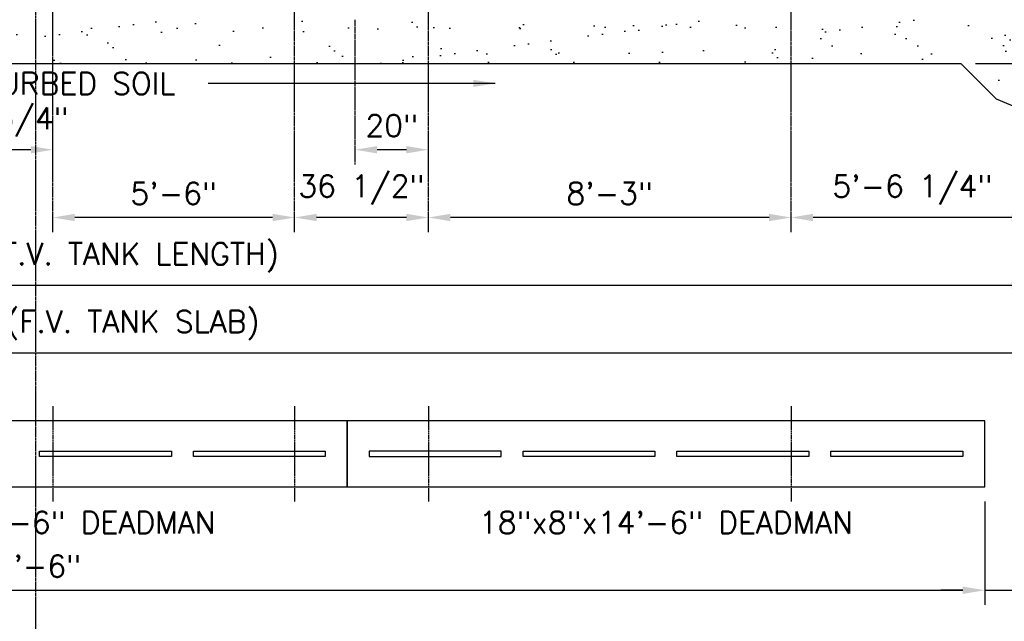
# Model space of a CAD drawing. Extents: x -285 to 5863, y 308 to 3178.
# Tile 533 of 622: x 5127 to 5396, y 627 to 792. Entities that reach past the tile are written whole.
import ezdxf
from ezdxf.enums import TextEntityAlignment as Align

# ---------------------------------------------------------------- set-up
doc = ezdxf.new("R2010")
doc.units = 0
doc.header["$MEASUREMENT"] = 0
doc.header["$PDSIZE"] = 1
doc.linetypes.add('CENTER1', pattern=[0.6625, 0.5, -0.075, 0.0125, -0.075])
doc.layers.get('DEFPOINTS').update_dxf_attribs({"linetype": 'CONTINUOUS'})
for name, color, linetype in [('CENTERLINE', 3, 'CENTER1'), ('DIM', 3, 'CONTINUOUS'), ('PEAGRAVEL-HATCH', 3, 'CONTINUOUS'), ('TANK-ANCHOR', 4, 'CONTINUOUS'), ('TANK-HOLE', 5, 'CONTINUOUS'), ('TEXT', 3, 'CONTINUOUS')]:
    doc.layers.add(name, color=color, linetype=linetype)
doc.layers.add('FREEZE-LINES', color=8, linetype='CONTINUOUS', plot=False)
doc.styles.add('SIMPLEX', font='simplex')
doc.dimstyles.new('DIM64', dxfattribs={"dimscale": 64, "dimtxt": 0.09375, "dimasz": 0.09375, "dimexe": 0.0625, "dimexo": 0.0625, "dimgap": 0.046875, "dimtad": 1, "dimdec": 4, "dimzin": 3, "dimdsep": 46, "dimlunit": 4, "dimtxsty": 'SIMPLEX', "dimcen": 0, "dimclrd": 256, "dimclre": 256, "dimclrt": 256, "dimadec": 0, "dimazin": 0, "dimtfac": 1, "dimtdec": 4, "dimtmove": 0, "dimatfit": 3, "dimfxl": 1, "dimfrac": 2, "dimtolj": 1, "dimtzin": 0, "dimarcsym": 0})

# ---------------------------------------------------------------- blocks, each defined once
blk = doc.blocks.new('*D36')
at = {"layer": 'DEFPOINTS', "color": 0, "transparency": 16777216}
for p in [(4859.48, 854.52), (5404.23, 854.52), (5404.23, 719.02)]:
    blk.add_point(p, dxfattribs=at)
at = {"layer": 'DIM', "lineweight": -2, "transparency": 16777216}
for p, q in [((4859.48, 850.52), (4859.48, 715.02)), ((5404.23, 850.52), (5404.23, 715.02)), ((4865.48, 719.02), (5398.23, 719.02))]:
    blk.add_line(p, q, dxfattribs=at)
at = {"layer": 'DIM', "transparency": 16777216}
for points in [[(4865.48, 720.02), (4865.48, 718.02), (4859.48, 719.02)], [(5398.23, 720.02), (5398.23, 718.02), (5404.23, 719.02)]]:
    blk.add_solid(points, dxfattribs=at)
at = {"layer": 'DIM', "transparency": 16777216, "insert": (5131.85, 726.59), "char_height": 6, "attachment_point": 5, "style": 'SIMPLEX'}
blk.add_mtext('\\A1;45\'-4 3/4" (F.V. TANK LENGTH)', dxfattribs=at)
blk = doc.blocks.new('*D37')
at = {"layer": 'DEFPOINTS', "color": 0, "transparency": 16777216}
for p in [(5110.73, 756.02), (5110.73, 756.02), (5136.48, 736.23)]:
    blk.add_point(p, dxfattribs=at)
at = {"layer": 'DIM', "lineweight": -2, "transparency": 16777216}
blk.add_line((5130.48, 756.02), (5116.73, 756.02), dxfattribs=at)
at = {"layer": 'DIM', "transparency": 16777216}
for points in [[(5116.73, 757.02), (5116.73, 755.02), (5110.73, 756.02)], [(5130.48, 757.02), (5130.48, 755.02), (5136.48, 756.02)]]:
    blk.add_solid(points, dxfattribs=at)
at = {"layer": 'DIM', "transparency": 16777216, "insert": (5123.6, 763.59), "char_height": 6, "attachment_point": 5, "style": 'SIMPLEX'}
blk.add_mtext('\\A1;25 3/4"', dxfattribs=at)
blk = doc.blocks.new('*D39')
at = {"layer": 'DEFPOINTS', "color": 0, "transparency": 16777216}
for p in [(5404.23, 854.52), (5337.98, 737.52), (5337.98, 737.52)]:
    blk.add_point(p, dxfattribs=at)
at = {"layer": 'DIM', "lineweight": -2, "transparency": 16777216}
for p, q in [((5404.23, 850.52), (5404.23, 733.52)), ((5398.23, 737.52), (5343.98, 737.52))]:
    blk.add_line(p, q, dxfattribs=at)
at = {"layer": 'DIM', "transparency": 16777216}
for points in [[(5343.98, 738.52), (5343.98, 736.52), (5337.98, 737.52)], [(5398.23, 738.52), (5398.23, 736.52), (5404.23, 737.52)]]:
    blk.add_solid(points, dxfattribs=at)
at = {"layer": 'DIM', "transparency": 16777216, "insert": (5371.1, 745.09), "char_height": 6, "attachment_point": 5, "style": 'SIMPLEX'}
blk.add_mtext('\\A1;5\'-6 1/4"', dxfattribs=at)
blk = doc.blocks.new('*D40')
at = {"layer": 'DEFPOINTS', "color": 0, "transparency": 16777216}
for p in [(5238.98, 737.52), (5238.98, 737.52), (5337.98, 737.52)]:
    blk.add_point(p, dxfattribs=at)
at = {"layer": 'DIM', "lineweight": -2, "transparency": 16777216}
blk.add_line((5331.98, 737.52), (5244.98, 737.52), dxfattribs=at)
at = {"layer": 'DIM', "transparency": 16777216}
for points in [[(5244.98, 738.52), (5244.98, 736.52), (5238.98, 737.52)], [(5331.98, 738.52), (5331.98, 736.52), (5337.98, 737.52)]]:
    blk.add_solid(points, dxfattribs=at)
at = {"layer": 'DIM', "transparency": 16777216, "insert": (5288.48, 744.09), "char_height": 6, "attachment_point": 5, "style": 'SIMPLEX'}
blk.add_mtext('\\A1;8\'-3"', dxfattribs=at)
blk = doc.blocks.new('*D41')
at = {"layer": 'DEFPOINTS', "color": 0, "transparency": 16777216}
for p in [(5136.48, 737.52), (5136.48, 737.52), (5202.48, 737.52)]:
    blk.add_point(p, dxfattribs=at)
at = {"layer": 'DIM', "lineweight": -2, "transparency": 16777216}
blk.add_line((5196.48, 737.52), (5142.48, 737.52), dxfattribs=at)
at = {"layer": 'DIM', "transparency": 16777216}
for points in [[(5142.48, 738.52), (5142.48, 736.52), (5136.48, 737.52)], [(5196.48, 738.52), (5196.48, 736.52), (5202.48, 737.52)]]:
    blk.add_solid(points, dxfattribs=at)
at = {"layer": 'DIM', "transparency": 16777216, "insert": (5169.48, 744.09), "char_height": 6, "attachment_point": 5, "style": 'SIMPLEX'}
blk.add_mtext('\\A1;5\'-6"', dxfattribs=at)
blk = doc.blocks.new('*D46')
at = {"layer": 'DEFPOINTS', "color": 0, "transparency": 16777216}
for p in [(5202.48, 737.52), (5202.48, 737.52), (5238.98, 737.52)]:
    blk.add_point(p, dxfattribs=at)
at = {"layer": 'DIM', "lineweight": -2, "transparency": 16777216}
blk.add_line((5232.98, 737.52), (5208.48, 737.52), dxfattribs=at)
at = {"layer": 'DIM', "transparency": 16777216}
for points in [[(5208.48, 738.52), (5208.48, 736.52), (5202.48, 737.52)], [(5232.98, 738.52), (5232.98, 736.52), (5238.98, 737.52)]]:
    blk.add_solid(points, dxfattribs=at)
at = {"layer": 'DIM', "transparency": 16777216, "insert": (5220.73, 745.09), "char_height": 6, "attachment_point": 5, "style": 'SIMPLEX'}
blk.add_mtext('\\A1;36 1/2"', dxfattribs=at)
blk = doc.blocks.new('*D47')
at = {"layer": 'DEFPOINTS', "color": 0, "transparency": 16777216}
for p in [(5218.98, 756.02), (5218.98, 756.02), (5238.98, 756.02)]:
    blk.add_point(p, dxfattribs=at)
at = {"layer": 'DIM', "lineweight": -2, "transparency": 16777216}
blk.add_line((5232.98, 756.02), (5224.98, 756.02), dxfattribs=at)
at = {"layer": 'DIM', "transparency": 16777216}
for points in [[(5224.98, 757.02), (5224.98, 755.02), (5218.98, 756.02)], [(5232.98, 757.02), (5232.98, 755.02), (5238.98, 756.02)]]:
    blk.add_solid(points, dxfattribs=at)
at = {"layer": 'DIM', "transparency": 16777216, "insert": (5228.98, 762.59), "char_height": 6, "attachment_point": 5, "style": 'SIMPLEX'}
blk.add_mtext('\\A1;20"', dxfattribs=at)
blk = doc.blocks.new('*D49')
at = {"layer": 'DEFPOINTS', "color": 0, "transparency": 16777216}
for p in [(5395.48, 791.52), (5416.86, 767.54), (5581.26, 767.54)]:
    blk.add_point(p, dxfattribs=at)
at = {"layer": 'DIM', "lineweight": -2, "transparency": 16777216}
for p, q in [((5399.48, 791.52), (5585.26, 791.52)), ((5581.26, 785.52), (5581.26, 773.54)), ((5420.86, 767.54), (5585.26, 767.54))]:
    blk.add_line(p, q, dxfattribs=at)
at = {"layer": 'DIM', "transparency": 16777216}
for points in [[(5580.26, 785.52), (5582.26, 785.52), (5581.26, 791.52)], [(5580.26, 773.54), (5582.26, 773.54), (5581.26, 767.54)]]:
    blk.add_solid(points, dxfattribs=at)
at = {"layer": 'DIM', "transparency": 16777216, "insert": (5574.69, 779.53), "char_height": 6, "attachment_point": 5, "rotation": 90, "style": 'SIMPLEX'}
blk.add_mtext("\\A1;2'", dxfattribs=at)
blk = doc.blocks.new('*D51')
at = {"layer": 'DEFPOINTS', "color": 0, "transparency": 16777216}
for p in [(5395.48, 791.52), (5562.76, 791.52), (5384.35, 779.53)]:
    blk.add_point(p, dxfattribs=at)
at = {"layer": 'DIM', "lineweight": -2, "transparency": 16777216}
for p, q in [((5562.76, 797.52), (5562.76, 803.52)), ((5399.48, 791.52), (5566.76, 791.52)), ((5562.76, 779.53), (5562.76, 791.52)), ((5388.35, 779.53), (5566.76, 779.53)), ((5562.76, 773.53), (5562.76, 767.53))]:
    blk.add_line(p, q, dxfattribs=at)
at = {"layer": 'DIM', "transparency": 16777216}
for points in [[(5561.76, 797.52), (5563.76, 797.52), (5562.76, 791.52)], [(5561.76, 773.53), (5563.76, 773.53), (5562.76, 779.53)]]:
    blk.add_solid(points, dxfattribs=at)
at = {"layer": 'DIM', "transparency": 16777216, "insert": (5556.19, 785.53), "char_height": 6, "attachment_point": 5, "rotation": 90, "style": 'SIMPLEX'}
blk.add_mtext("\\A1;1'", dxfattribs=at)
blk = doc.blocks.new('*D53')
at = {"layer": 'DEFPOINTS', "color": 0, "transparency": 16777216}
for p in [(5440.24, 978.3), (4823.48, 978.01), (4823.48, 700.52)]:
    blk.add_point(p, dxfattribs=at)
at = {"layer": 'DIM', "lineweight": -2, "transparency": 16777216}
for p, q in [((4823.48, 974.01), (4823.48, 696.52)), ((5440.24, 974.3), (5440.24, 696.52)), ((5434.24, 700.52), (4829.48, 700.52))]:
    blk.add_line(p, q, dxfattribs=at)
at = {"layer": 'DIM', "transparency": 16777216}
for points in [[(4829.48, 701.52), (4829.48, 699.52), (4823.48, 700.52)], [(5434.24, 701.52), (5434.24, 699.52), (5440.24, 700.52)]]:
    blk.add_solid(points, dxfattribs=at)
at = {"layer": 'DIM', "transparency": 16777216, "insert": (5131.86, 708.09), "char_height": 6, "attachment_point": 5, "style": 'SIMPLEX'}
blk.add_mtext('\\A1;51\'-4 3/4" (F.V. TANK SLAB)', dxfattribs=at)
blk = doc.blocks.new('*D57')
at = {"layer": 'DEFPOINTS', "color": 0, "transparency": 16777216}
for p in [(5404.19, 739.63), (5390.83, 664.02), (5390.83, 635.77)]:
    blk.add_point(p, dxfattribs=at)
at = {"layer": 'DIM', "lineweight": -2, "transparency": 16777216}
for p, q in [((5404.19, 735.63), (5404.19, 631.77)), ((5390.83, 660.02), (5390.83, 631.77)), ((5384.83, 635.77), (5378.83, 635.77)), ((5390.83, 635.77), (5404.19, 635.77)), ((5410.19, 635.77), (5466.76, 635.77))]:
    blk.add_line(p, q, dxfattribs=at)
at = {"layer": 'DIM', "transparency": 16777216}
for points in [[(5384.83, 636.77), (5384.83, 634.77), (5390.83, 635.77)], [(5410.19, 636.77), (5410.19, 634.77), (5404.19, 635.77)]]:
    blk.add_solid(points, dxfattribs=at)
at = {"layer": 'DIM', "transparency": 16777216, "insert": (5441.48, 643.34), "char_height": 6, "attachment_point": 5, "style": 'SIMPLEX'}
blk.add_mtext('\\A1;1\'-1 3/8"', dxfattribs=at)
blk = doc.blocks.new('*D59')
at = {"layer": 'DEFPOINTS', "color": 0, "transparency": 16777216}
for p in [(4868.83, 635.77), (5390.83, 635.77), (5390.83, 635.77)]:
    blk.add_point(p, dxfattribs=at)
at = {"layer": 'DIM', "lineweight": -2, "transparency": 16777216}
blk.add_line((4874.83, 635.77), (5384.83, 635.77), dxfattribs=at)
at = {"layer": 'DIM', "transparency": 16777216}
for points in [[(4874.83, 636.77), (4874.83, 634.77), (4868.83, 635.77)], [(5384.83, 636.77), (5384.83, 634.77), (5390.83, 635.77)]]:
    blk.add_solid(points, dxfattribs=at)
at = {"layer": 'DIM', "transparency": 16777216, "insert": (5129.83, 642.34), "char_height": 6, "attachment_point": 5, "style": 'SIMPLEX'}
blk.add_mtext('\\A1;43\'-6"', dxfattribs=at)

msp = doc.modelspace()

# ---------------------------------------------------------------- hatches: boundary and pattern name
at = {"layer": 'PEAGRAVEL-HATCH'}
h = msp.add_hatch(dxfattribs=at)
h.set_pattern_fill('AR-SAND', color=256, scale=7.5, style=0)
h.set_pattern_definition([(37.5, (5337.979, 767.535), (-0.47245, 14.4512), [0, -11.4, 0, -12.75, 0, -12.1875]), (7.5, (5337.979, 767.535), (13.2733, 21.166), [0, -6.15, 0, -10.275, 0, -3.9375]), (327.5, (5328.754, 767.535), (23.3561, 0.0424), [0, -3.75, 0, -13.5, 0, -17.625]), (317.5, (5328.754, 767.535), (22.546, 6.5826), [0, -1.875, 0, -8.85, 0, -10.125])])
h.paths.add_polyline_path([(5405.98519, 854.52328), (5404.22902, 854.52328, -0.287899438), (5369.69793, 799.52328), (5395.85382, 799.52328), (5395.85382, 791.52328), (5337.97882, 791.52328), (5337.97882, 779.52798), (5384.34693, 779.528), (5394.00379, 769.87114), (5399.60199, 767.53536), (5408.23519, 767.53536, -0.201565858), (5405.42269, 768.71718), (5405.42269, 770.68593), (5405.98519, 770.68593)])
h.paths.add_polyline_path([(5455.94107, 816.261), (5457.02962, 818.88898), (5459.62142, 824.14494), (5461.46144, 828.14009), (5465.94539, 835.70805), (5469.40863, 842.76425), (5471.93047, 847.60977), (5473.30609, 850.95033), (5474.77341, 854.52328), (5410.48519, 854.52328), (5410.48519, 770.68593), (5411.04769, 770.68593), (5411.04769, 768.71718, -0.201565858), (5408.23519, 767.53536), (5416.85645, 767.53536), (5422.45464, 769.87114), (5432.1115, 779.528), (5436.5889, 785.39639), (5440.22922, 791.52328), (5447.0253, 801.01872), (5451.74779, 808.90491)])
h = msp.add_hatch(dxfattribs=at)
h.set_pattern_fill('AR-SAND', color=256, scale=7.5, style=0)
h.set_pattern_definition([(37.5, (5077.729, 779.528), (-0.47245, 14.4512), [0, -11.4, 0, -12.75, 0, -12.1875]), (7.5, (5077.729, 779.528), (13.2733, 21.1661), [0, -6.15, 0, -10.275, 0, -3.9375]), (327.5, (5068.504, 779.528), (23.35606, 0.04244), [0, -3.75, 0, -13.5, 0, -17.625]), (317.5, (5068.504, 779.528), (22.546, 6.5826), [0, -1.875, 0, -8.85, 0, -10.125])])
h.paths.add_polyline_path([(5110.72882, 791.52328), (5108.22882, 791.52328), (5077.72882, 791.52328), (5077.72882, 779.5279), (5110.72882, 779.52791)])
h.paths.add_polyline_path([(5136.47877, 791.52328), (5133.97882, 791.52328), (5131.85382, 791.52328), (5110.72882, 791.52328), (5110.72882, 779.52791), (5136.47877, 779.52792)])
h.paths.add_polyline_path([(5202.47882, 791.52328), (5199.97882, 791.52328), (5136.47882, 791.52328), (5136.47882, 779.52792), (5202.47882, 779.52794)])
h.paths.add_polyline_path([(5218.97891, 791.52328), (5216.47882, 791.52328), (5202.47882, 791.52328), (5202.47882, 779.52794), (5218.97891, 779.52794)])
h.paths.add_polyline_path([(5238.97882, 791.52328), (5236.47882, 791.52328), (5218.97891, 791.52328), (5218.97891, 779.52794), (5238.97882, 779.52795)])
h.paths.add_polyline_path([(5337.97882, 791.52328), (5335.47882, 791.52328), (5238.97882, 791.52328), (5238.97882, 779.52795), (5337.97882, 779.52798)])

# ---------------------------------------------------------------- linework, layer by layer
at = {"layer": 'CENTERLINE'}
for p, q in [((5136.47882, 733.52328), (5136.47882, 895.64148)), ((5202.47882, 733.52328), (5202.47882, 895.64071)), ((5238.97882, 733.52328), (5238.97882, 895.64071)), ((5337.97882, 733.52328), (5337.97882, 895.64071)), ((5238.97126, 737.1419), (5238.97126, 737.1419))]:
    msp.add_line(p, q, dxfattribs=at)
at = {"layer": 'CENTERLINE', "ltscale": 0.75}
for p, q in [((5136.47877, 752.02328), (5136.47877, 794.14446)), ((5218.97891, 752.02328), (5218.97891, 791.51471))]:
    msp.add_line(p, q, dxfattribs=at)
at = {"layer": 'FREEZE-LINES', "color": 8, "linetype": 'CENTER1'}
msp.add_line((5131.857, 564.00736), (5131.857, 1104.00736), dxfattribs=at)
at = {"layer": 'TANK-ANCHOR', "color": 3, "linetype": 'CENTER1', "ltscale": 0.5}
for p, q in [((5136.47882, 686.02328), (5136.47882, 660.02328)), ((5202.47882, 686.02328), (5202.47882, 660.02328)), ((5238.97882, 686.02328), (5238.97882, 660.02328)), ((5337.97882, 686.02328), (5337.97882, 660.02328))]:
    msp.add_line(p, q, dxfattribs=at)
at = {"layer": 'TANK-ANCHOR'}
for points in [[(5216.83467, 682.02328), (5042.83467, 682.02328), (5042.83467, 664.02328), (5216.83467, 664.02328)], [(5390.83467, 682.02328), (5216.83467, 682.02328), (5216.83467, 664.02328), (5390.83467, 664.02328)]]:
    msp.add_lwpolyline(points, close=True, dxfattribs=at)
at = {"layer": 'TANK-ANCHOR', "color": 7}
for points in [[(5132.83467, 672.27328), (5132.83467, 673.77328), (5168.83467, 673.77328), (5168.83467, 672.27328)], [(5174.83467, 672.27328), (5174.83467, 673.77328), (5210.83467, 673.77328), (5210.83467, 672.27328)], [(5258.83467, 672.27328), (5258.83467, 673.77328), (5222.83467, 673.77328), (5222.83467, 672.27328)], [(5264.83467, 672.27328), (5264.83467, 673.77328), (5300.83467, 673.77328), (5300.83467, 672.27328)], [(5306.83467, 672.27328), (5306.83467, 673.77328), (5342.83467, 673.77328), (5342.83467, 672.27328)], [(5348.83467, 672.27328), (5348.83467, 673.77328), (5384.83467, 673.77328), (5384.83467, 672.27328)]]:
    msp.add_lwpolyline(points, close=True, dxfattribs=at)
at = {"layer": 'TANK-HOLE', "linetype": 'Continuous'}
msp.add_lwpolyline([(4816.68871, 801.01855), (4823.48479, 791.52311), (4827.1251, 785.39622), (4831.60251, 779.52783), (4841.25937, 769.87097), (4846.85756, 767.53519), (4864.11202, 767.53519), (4869.71022, 769.87097), (4879.36708, 779.52783), (5384.34693, 779.528), (5394.00379, 769.87114), (5399.60199, 767.53536)], dxfattribs=at)

# ---------------------------------------------------------------- texts
at = {"layer": 'TEXT', "style": 'SIMPLEX'}
msp.add_text('UNDISTURBED SOIL', height=6, dxfattribs=at).set_placement((5131.85402, 774.1066), align=Align.MIDDLE_CENTER)
at = {"layer": 'TEXT', "color": 3, "style": 'SIMPLEX'}
for p in [(5129.83467, 654.27328), (5303.83467, 654.27328)]:
    msp.add_text('18"x8"x14\'-6" DEADMAN', height=6, dxfattribs=at).set_placement(p, align=Align.MIDDLE)

# ---------------------------------------------------------------- dimensions: what is measured, and where the dimension line sits
at = {"layer": 'DIM'}
for base, p1, p2, text, picture, middle in [((4823.47882, 700.52328), (5440.23519, 978.29596), (4823.47882, 978.01471), '<> (F.V. TANK SLAB)', '*D53', (5131.857, 708.09471)), ((5404.22902, 719.02328), (4859.47902, 854.52328), (5404.22902, 854.52328), '<> (F.V. TANK LENGTH)', '*D36', (5131.85402, 726.59471))]:
    dim = msp.add_linear_dim(base=base, p1=p1, p2=p2, angle=180, text=text, dimstyle='DIM64', dxfattribs=at)
    dim.commit()
    dim.dimension.update_dxf_attribs({"geometry": picture, "text_midpoint": middle})
at = {"layer": 'DIM', "color": 1}
for base, p1, p2, picture, middle in [((5337.97882, 737.52328), (5404.22902, 854.52328), (5337.97882, 737.52328), '*D39', (5371.10392, 745.09471)), ((5136.47882, 737.52328), (5202.47882, 737.52328), (5136.47882, 737.52328), '*D41', (5169.47882, 744.09471)), ((5238.97882, 737.52328), (5337.97882, 737.52328), (5238.97882, 737.52328), '*D40', (5288.47882, 744.09471))]:
    dim = msp.add_linear_dim(base=base, p1=p1, p2=p2, angle=180, dimstyle='DIM64', dxfattribs=at)
    dim.commit()
    dim.dimension.update_dxf_attribs({"geometry": picture, "text_midpoint": middle})
at = {"layer": 'DIM'}
for base, p1, p2, angle, text, picture, middle, dimtype in [((5562.76471, 791.52328), (5384.34693, 779.528), (5395.47922, 791.52328), 90, "1'", '*D51', (5562.76471, 785.52564), 160), ((5581.26471, 767.53536), (5395.47922, 791.52328), (5416.85645, 767.53536), 270, "2'", '*D49', (5581.26471, 779.52932), 160), ((5202.47882, 737.52328), (5238.97882, 737.52328), (5202.47882, 737.52328), 180, '36 1/2"', '*D46', (5220.72882, 737.52328), 161)]:
    dim = msp.add_linear_dim(base=base, p1=p1, p2=p2, angle=angle, text=text, dimstyle='DIM64', dxfattribs=at)
    dim.commit()
    dim.dimension.update_dxf_attribs({"geometry": picture, "text_midpoint": middle, "dimtype": dimtype})
for base, p1, p2, text, picture, middle in [((5110.72887, 756.02328), (5136.47882, 736.23339), (5110.72887, 756.02328), '25 3/4"', '*D37', (5123.60006, 756.02328)), ((5218.97891, 756.02328), (5238.97882, 756.02328), (5218.97891, 756.02328), '20"', '*D47', (5228.97887, 756.02328))]:
    dim = msp.add_linear_dim(base=base, p1=p1, p2=p2, angle=180, text=text, dimstyle='DIM64', override={"dimse1": 1, "dimtmove": 1}, dxfattribs=at)
    dim.commit()
    dim.dimension.update_dxf_attribs({"geometry": picture, "text_midpoint": middle, "dimtype": 160})
dim = msp.add_linear_dim(base=(5390.83467, 635.77328), p1=(5404.19031, 739.62796), p2=(5390.83467, 664.02328), dimstyle='DIM64', dxfattribs=at)
dim.commit()
dim.dimension.update_dxf_attribs({"geometry": '*D57', "text_midpoint": (5441.47603, 635.77328), "dimtype": 160})
dim = msp.add_linear_dim(base=(5390.83467, 635.77328), p1=(4868.83467, 635.77328), p2=(5390.83467, 635.77328), dimstyle='DIM64', dxfattribs=at)
dim.commit()
dim.dimension.update_dxf_attribs({"geometry": '*D59', "text_midpoint": (5129.83467, 642.34471)})

# ---------------------------------------------------------------- leaders
at = {"layer": 'TEXT'}
msp.add_leader([(5257.25476, 774.13398), (5178.84684, 774.13398)], dimstyle='DIM64', override={"dimgap": 0.0625, "dimtad": 0}, dxfattribs=at)

doc.saveas('drawing.dxf')
